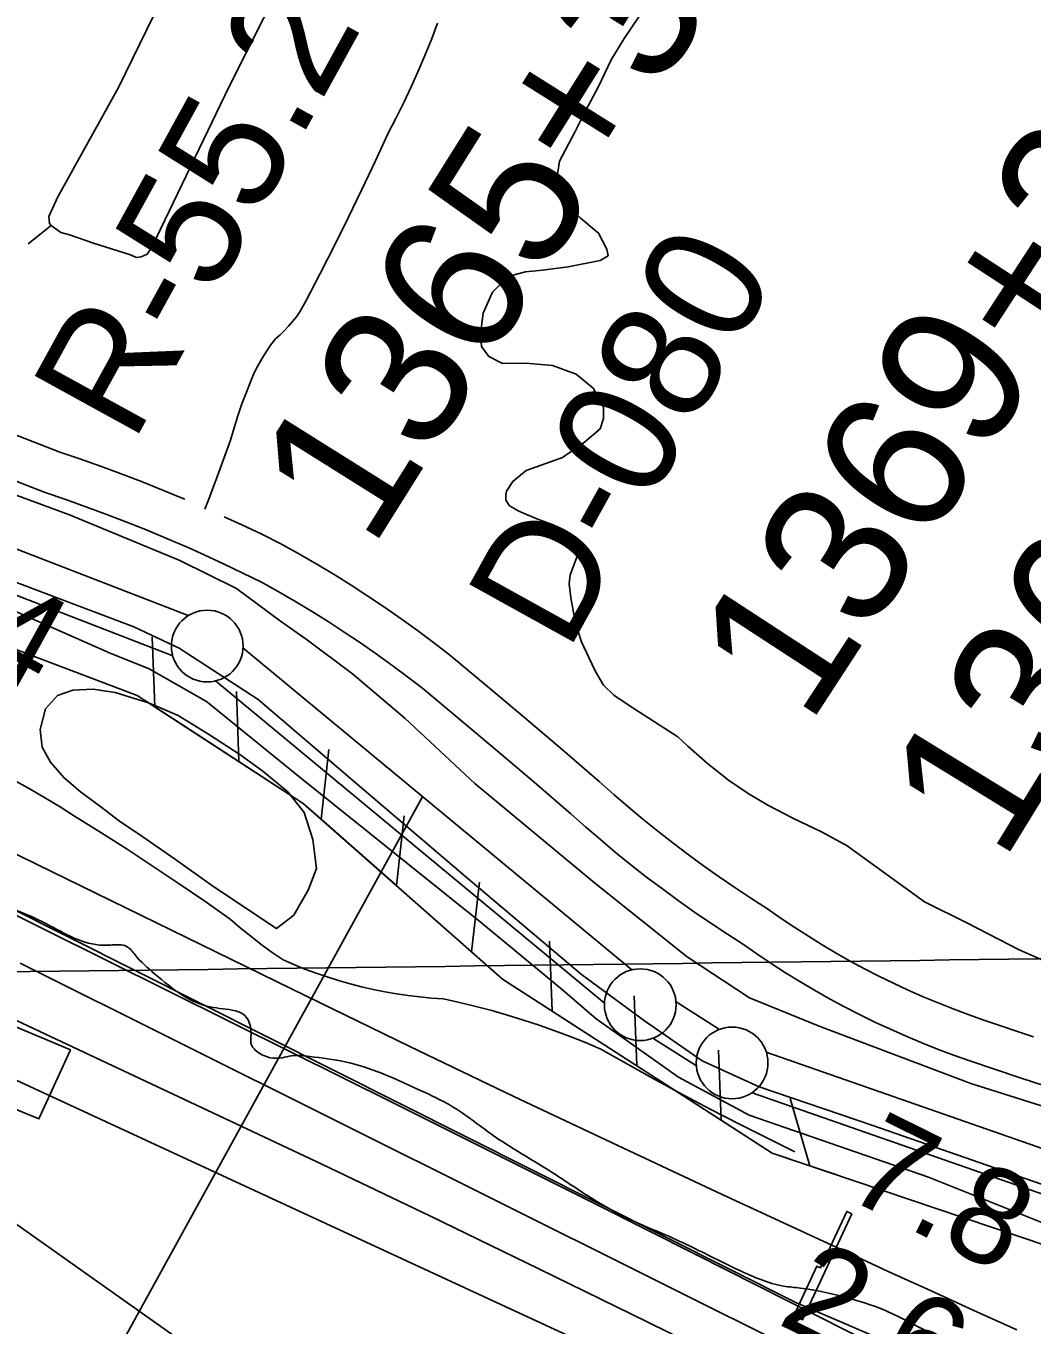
# Model space of a CAD drawing. Extents: x 3734862 to 3772949, y 391520 to 417239.
# Drawn here: x 3739795 to 3740497, y 408738 to 409644 of the extents above; entities that cross this region are included whole.
import ezdxf

# ---------------------------------------------------------------- set-up
doc = ezdxf.new("R2010")
doc.units = 0
for name, color, linetype in [('V-CHAN-DOCK', 7, 'Continuous'), ('V-FLOD-BASE', 7, 'Continuous'), ('V-GRID-MAJR', 7, 'Continuous'), ('V-LEVE-TOET', 7, 'Continuous'), ('V-RIVR-EDGE', 7, 'Continuous'), ('V-RIVR-RANG', 7, 'Continuous'), ('V-RIVR-RANG-IDEN', 7, 'Continuous'), ('V-ROAD-CNTR', 7, 'Continuous'), ('V-RRAP-FSHR', 7, 'Continuous'), ('V-SITE-VEGE', 7, 'Continuous'), ('V-SURV-IDEN', 7, 'Continuous'), ('V-SURV-LINE', 7, 'Continuous'), ('V-TOPO-DPTH', 7, 'Continuous'), ('V-TOPO-MINR', 7, 'Continuous'), ('V-TOPO-SHOR', 7, 'Continuous'), ('V-TOPO-WATR', 7, 'Continuous')]:
    doc.layers.add(name, color=color, linetype=linetype)

msp = doc.modelspace()

# ---------------------------------------------------------------- linework, layer by layer
at = {"layer": 'V-CHAN-DOCK'}
for points in [[(3739729.53, 409123.49), (3739672.32, 408997.98), (3739666.35, 408991.1), (3739646.26, 408947.08), (3739804.34, 408882.01), (3739826.35, 408930.09), (3739675.76, 408993.34), (3739676.75, 408996.93), (3739734.21, 409121.16), (3739729.53, 409123.49)], [(3740371.11, 408815.89), (3740336.81, 408742.03), (3740330.64, 408744.89), (3740346.72, 408779.51), (3740349.32, 408778.3), (3740367.54, 408817.55), (3740371.11, 408815.89)]]:
    msp.add_lwpolyline(points, dxfattribs=at)
at = {"layer": 'V-FLOD-BASE'}
msp.add_lwpolyline([(3739334.78, 409430.31), (3739366.77, 409406.28), (3739385.75, 409399.78), (3739502.67, 409357.65), (3739616.51, 409317.58), (3739752.15, 409269.46), (3739870.6, 409225.01), (3739902.12, 409209.98), (3739957.18, 409174.29), (3740021.39, 409119.55), (3740101.98, 409050.62), (3740182.57, 408982.72), (3740226.59, 408950.42), (3740266.79, 408922.5), (3740306.51, 408904.34), (3740385.75, 408877.53), (3740540.11, 408823.68)], dxfattribs=at)
at = {"layer": 'V-GRID-MAJR'}
msp.add_spline([(3738908.57, 408973.48), (3741556.26, 409006.89), (3746851.64, 409074.29), (3752147, 409142.46), (3757442.36, 409211.39), (3762737.71, 409281.1), (3768033.05, 409351.58), (3770680.71, 409387.1)], degree=3, dxfattribs=at)
at = {"layer": 'V-LEVE-TOET'}
for points in [[(3740557.68, 408873.85), (3740454.07, 408906.67), (3740348.44, 408946.7), (3740299.74, 408966.44), (3740256.21, 408994.88), (3740191.72, 409046.54), (3740108.31, 409115.74), (3740059.72, 409161.16), (3740022.88, 409192.14), (3739990.63, 409216.42), (3739972.71, 409228.83), (3739941.99, 409251.57), (3739902.53, 409271.27), (3739825.63, 409302.94), (3739746.66, 409332.06), (3739636.39, 409368.51), (3739501.54, 409419.46), (3739403.62, 409459.96), (3739375.43, 409474.47), (3739343.14, 409488.48), (3739301.59, 409501.51), (3739265.68, 409510.4), (3739205.63, 409521.46)], [(3739333.09, 409410.31), (3739355.59, 409387.61), (3739490.97, 409339.23), (3739639.7, 409289.26), (3739780.72, 409238.8), (3739854.02, 409206.62)], [(3739854.02, 409206.62), (3739881.2, 409195.72), (3739921.16, 409172.94), (3739984.1, 409121.8), (3740113.07, 409018.5), (3740169.37, 408972.02), (3740192.9, 408951.88), (3740250.24, 408911.04), (3740299.43, 408884.63), (3740424.56, 408841.43), (3740520.95, 408802.99)]]:
    msp.add_lwpolyline(points, dxfattribs=at)
at = {"layer": 'V-RIVR-EDGE'}
msp.add_spline([(3738903.54, 409373.09), (3738918.2, 409356.83), (3738938.04, 409332.37), (3738944.77, 409313.81), (3738950.62, 409302.04), (3738968.22, 409286.63), (3738988.99, 409277.53), (3739027.4, 409264.32), (3739054.96, 409258.38), (3739073.5, 409257.43), (3739110.58, 409259.14), (3739127.31, 409259.1), (3739144.94, 409257.25), (3739178.84, 409252.19), (3739207.31, 409244.44), (3739242.54, 409230.33), (3739299.46, 409208.94), (3739352.31, 409186.65), (3739377.15, 409177.1), (3739423.22, 409157.54), (3739440.38, 409146.65), (3739446.69, 409140.3), (3739463.39, 409125.79), (3739485.96, 409113.07), (3739517.58, 409099.88), (3739538.37, 409095.31), (3739562.34, 409096.61), (3739575.91, 409101.09), (3739594.92, 409106.02), (3739605.77, 409106.9), (3739621.14, 409107.31), (3739633.34, 409102.76), (3739642.36, 409094.6), (3739645.96, 409086.9), (3739650.02, 409081.92), (3739656.8, 409079.64), (3739671.25, 409072.37), (3739691.57, 409062.37), (3739712.35, 409054.18), (3739744.42, 409042.8), (3739807.22, 409019.13), (3739846.51, 409003.21), (3739854.2, 409003.19), (3739865.5, 409002.26), (3739871.37, 408996.37), (3739884.9, 408983.22), (3739905.21, 408967.8), (3739923.73, 408960.07), (3739941.35, 408957.31), (3739946.77, 408955.03), (3739950.38, 408950.5), (3739952.16, 408939.2), (3739952.15, 408934.67), (3739958.01, 408927.88), (3739965.69, 408924.69), (3739973.83, 408924.67), (3739980.61, 408926.01), (3739993.27, 408925.53), (3740017.68, 408921.85), (3740043.89, 408913.65), (3740068.28, 408902.74), (3740089.05, 408892.74), (3740121.1, 408870.5), (3740159.47, 408846.44), (3740190.17, 408826.47), (3740216.36, 408811.94), (3740241.65, 408801.02), (3740277.78, 408783.75), (3740307.59, 408770.11), (3740323.41, 408765.55), (3740335.16, 408764.17), (3740368.15, 408757.3), (3740393, 408749.1), (3740424.16, 408733.65), (3740468.87, 408713.19), (3740503.2, 408699.55), (3740521.72, 408692.26), (3740542.48, 408676.84), (3740576.78, 408647.82), (3740600.7, 408631.48), (3740627.79, 408616.94), (3740649.04, 408613.73), (3740673.44, 408606.43), (3740710.94, 408594.58), (3740747.51, 408575.05), (3740787.23, 408546.47), (3740825.6, 408519.69), (3740852.7, 408506.51), (3740900.58, 408488.76)], degree=3, dxfattribs=at)
at = {"layer": 'V-RIVR-RANG'}
msp.add_line((3740072.01, 409106.91), (3739637.83, 408318.56), dxfattribs=at)
at = {"layer": 'V-ROAD-CNTR'}
for points in [[(3739969.18, 409425.7), (3739972.43, 409428.44), (3739975.53, 409431.35), (3739978.46, 409434.42), (3739981.23, 409437.65), (3739983.82, 409441.02), (3739986.22, 409444.53), (3739988.43, 409448.16), (3739990.44, 409451.9), (3740000.46, 409471.2), (3740010.31, 409490.59), (3740019.98, 409510.07), (3740029.47, 409529.64), (3740038.77, 409549.29), (3740047.9, 409569.03), (3740053.48, 409579.64), (3740058.83, 409590.37), (3740063.96, 409601.22), (3740068.85, 409612.16), (3740073.51, 409623.21), (3740077.94, 409634.36), (3740082.13, 409645.59)], [(3739920.08, 409306.91), (3739922.86, 409314.03), (3739930.54, 409334.51), (3739937.95, 409355.09), (3739940.4, 409363.56), (3739943.06, 409371.97), (3739945.91, 409380.31), (3739948.98, 409388.58), (3739952.24, 409396.77), (3739954.53, 409401.89), (3739957.04, 409406.9), (3739959.76, 409411.79), (3739962.7, 409416.56), (3739965.84, 409421.2), (3739969.18, 409425.7)], [(3739750.87, 409373.22), (3739818.92, 409346.7), (3739832.95, 409341.96), (3739847.33, 409336.89), (3739861.65, 409331.62), (3739875.89, 409326.16), (3739890.05, 409320.51), (3739904.16, 409314.66), (3739906.04, 409313.84)], [(3740523.47, 408899.18), (3740488.37, 408910.77), (3740453.29, 408922.59), (3740442.11, 408926.51), (3740430.96, 408930.67), (3740419.9, 408935.05), (3740408.93, 408939.65), (3740398.05, 408944.46), (3740387.26, 408949.48), (3740376.57, 408954.71), (3740365.99, 408960.15), (3740355.52, 408965.79), (3740345.16, 408971.64), (3740334.92, 408977.69), (3740324.79, 408983.94), (3740314.8, 408990.38), (3740304.92, 408997.02), (3740295.57, 409003.58), (3740284.32, 409010.76), (3740272.81, 409018.37), (3740261.42, 409026.16), (3740250.15, 409034.13), (3740239.02, 409042.28), (3740228.02, 409050.61), (3740217.15, 409059.11), (3740206.42, 409067.79), (3740195.83, 409076.64), (3740185.39, 409085.66), (3740175.29, 409094.66), (3740149.61, 409116.66), (3740123.74, 409138.63), (3740097.77, 409160.47), (3740071.9, 409182.04), (3740061.34, 409190.18), (3740050.51, 409198.24), (3740039.55, 409206.12), (3740028.46, 409213.82), (3740017.25, 409221.34), (3740005.91, 409228.67), (3739994.45, 409235.81), (3739982.88, 409242.76), (3739971.19, 409249.52), (3739959.59, 409255.97), (3739946.52, 409262.45), (3739933.13, 409268.87), (3739919.66, 409275.1), (3739908.86, 409279.92), (3739892.45, 409287.04), (3739878.75, 409292.72), (3739864.96, 409298.22), (3739851.09, 409303.53), (3739837.16, 409308.66), (3739823.16, 409313.6), (3739808.67, 409318.5), (3739739.98, 409345.27)], [(3739933.57, 409301.72), (3739945.91, 409296.01), (3739959.67, 409289.42), (3739973.56, 409282.53), (3739985.99, 409275.61), (3739998.11, 409268.61), (3740010.11, 409261.4), (3740021.99, 409254), (3740033.74, 409246.4), (3740045.37, 409238.61), (3740056.87, 409230.63), (3740068.23, 409222.45), (3740079.46, 409214.09), (3740090.67, 409205.45), (3740117.03, 409183.47), (3740143.1, 409161.54), (3740169.07, 409139.49), (3740195.03, 409117.25), (3740205.17, 409108.21), (3740215.26, 409099.51), (3740225.48, 409090.97), (3740235.83, 409082.59), (3740246.32, 409074.38), (3740256.93, 409066.35), (3740267.68, 409058.48), (3740278.55, 409050.78), (3740289.55, 409043.27), (3740300.66, 409035.92), (3740312.26, 409028.52), (3740321.91, 409021.75), (3740331.3, 409015.44), (3740340.8, 409009.31), (3740350.43, 409003.37), (3740360.16, 408997.62), (3740370.01, 408992.06), (3740379.97, 408986.69), (3740390.03, 408981.52), (3740400.19, 408976.55), (3740410.44, 408971.78), (3740420.79, 408967.21), (3740431.22, 408962.84), (3740441.73, 408958.68), (3740452.33, 408954.72), (3740463.05, 408950.95), (3740497.86, 408939.23)], [(3739974.56, 408992.82), (3739966.9, 408998.11), (3739959.38, 409003.61), (3739952, 409009.3), (3739944.77, 409015.17), (3739937.7, 409021.23), (3739919.93, 409033.68), (3739902.02, 409045.95), (3739883.98, 409058.02), (3739865.82, 409069.91), (3739847.54, 409081.61), (3739829.14, 409093.11), (3739819.08, 409099.46), (3739808.92, 409105.63), (3739798.65, 409111.62), (3739788.28, 409117.43)], [(3740331.44, 408859.2), (3740311.78, 408868.77), (3740292.22, 408878.55), (3740272.78, 408888.54), (3740253.45, 408898.76), (3740234.24, 408909.19), (3740215.14, 408919.84), (3740196.17, 408930.69), (3740185.54, 408935.18), (3740174.82, 408939.45), (3740164.01, 408943.5), (3740153.13, 408947.33), (3740142.17, 408950.94), (3740131.14, 408954.32), (3740120.04, 408957.48), (3740108.89, 408960.42), (3740097.67, 408963.12), (3740086.41, 408965.6), (3740078.16, 408966.19), (3740069.93, 408966.99), (3740061.73, 408968.01), (3740053.55, 408969.23), (3740045.41, 408970.67), (3740037.31, 408972.3), (3740029.25, 408974.16), (3740021.25, 408976.22), (3740013.29, 408978.48), (3740005.4, 408980.94), (3739997.58, 408983.61), (3739989.83, 408986.48), (3739982.15, 408989.55), (3739974.56, 408992.82)]]:
    msp.add_lwpolyline(points, dxfattribs=at)
at = {"layer": 'V-RRAP-FSHR'}
for p, q in [((3739885.11, 409169.18), (3739883.41, 409217.98)), ((3739943.81, 409131.04), (3739942.11, 409179.85)), ((3740001.04, 409090.98), (3740006.48, 409139.51)), ((3740053.55, 409044.7), (3740058.99, 409093.22)), ((3740106.06, 408998.41), (3740111.5, 409046.93)), ((3740162.3, 408957.04), (3740160.43, 409005.84)), ((3740221.13, 408919.11), (3740219.26, 408967.91)), ((3740279.96, 408881.18), (3740278.1, 408929.98)), ((3740341.75, 408849.4), (3740328.02, 408896.26))]:
    msp.add_line(p, q, dxfattribs=at)
for points in [[(3738902.29, 409472.06), (3740332.61, 408753.85), (3741222.95, 408371.28), (3742367.67, 407964.03)], [(3741885.29, 408291.44), (3741623.78, 408378.23), (3741440.63, 408438.31), (3741241.33, 408499.82), (3741053.03, 408559.01), (3740880.24, 408628.55), (3740717.65, 408719.54), (3740545.64, 408780.53), (3740315.5, 408858.27), (3740127.64, 408979.39), (3739988.64, 409101.92), (3739872.92, 409177.1), (3739715.19, 409236.85), (3739511.41, 409313.52), (3739328.59, 409381.06), (3739254.6, 409391.06), (3739223.71, 409392.86)], [(3739885.11, 409169.18), (3739878, 409173.8)], [(3739943.81, 409131.04), (3739885.11, 409169.18)], [(3740001.04, 409090.98), (3739988.64, 409101.92), (3739943.81, 409131.05)], [(3740053.55, 409044.7), (3740001.04, 409090.98)], [(3740106.06, 408998.41), (3740053.55, 409044.7)], [(3740221.13, 408919.11), (3740162.3, 408957.04), (3740127.64, 408979.39), (3740106.06, 408998.41)], [(3740279.96, 408881.18), (3740221.13, 408919.11)], [(3740341.75, 408849.4), (3740315.5, 408858.27), (3740279.96, 408881.18)], [(3740360.07, 408843.22), (3740341.75, 408849.4)]]:
    msp.add_lwpolyline(points, dxfattribs=at)
at = {"layer": 'V-SITE-VEGE'}
msp.add_lwpolyline([(3740516.42, 408987.35), (3740487.71, 408999.83), (3740451.68, 409018.43), (3740421.89, 409033.42), (3740367.98, 409072.43), (3740350.36, 409081.89), (3740330.08, 409091.67), (3740313.08, 409100.35), (3740299.52, 409108.23), (3740285.02, 409118.14), (3740270.38, 409129.61), (3740256.68, 409141.71), (3740249.83, 409148.31), (3740216.47, 409169.72), (3740205.25, 409177.27), (3740197.94, 409184.34), (3740192.35, 409193.74), (3740187.71, 409203.61), (3740182.75, 409214.58), (3740178.43, 409227.42), (3740175.23, 409245.1), (3740174.02, 409254.95), (3740174.83, 409261.2), (3740180.69, 409277.12), (3740178.22, 409283.7), (3740177.6, 409284.79), (3740172, 409290.92), (3740162.95, 409296.11), (3740151.56, 409300.23), (3740138.92, 409305.6), (3740132.37, 409309.38), (3740129.89, 409313.3), (3740129.91, 409317.05), (3740130.39, 409319.4), (3740134.79, 409326.26), (3740144.05, 409333.87), (3740157.67, 409338.66), (3740169.42, 409342.98), (3740184.78, 409353.54), (3740195.61, 409363.03), (3740197.99, 409370.05), (3740197.87, 409378.03), (3740190.74, 409391.19), (3740178.9, 409401.09), (3740162.51, 409407.11), (3740143.92, 409408.75), (3740127.5, 409408.36), (3740117.99, 409413.4), (3740112.86, 409420.3), (3740112.28, 409428.91), (3740114.06, 409443.43), (3740120.54, 409458.1), (3740131.21, 409468.99), (3740143.58, 409472.38), (3740155.46, 409473.42), (3740173.3, 409475.84), (3740195.67, 409480.27), (3740201.16, 409483.53), (3740200.4, 409488.07), (3740194.51, 409499.35), (3740181.74, 409509.88), (3740169.59, 409520.88), (3740164.8, 409532.47), (3740167.38, 409549.49), (3740177.94, 409569.77), (3740185.35, 409584.59), (3740194.18, 409601.11), (3740203.33, 409619.99), (3740212.47, 409634.96), (3740238.59, 409673.92)], dxfattribs=at)
msp.add_lwpolyline([(3739981.98, 409023.98), (3739969.96, 409014.66), (3739926.33, 409043.68), (3739899.51, 409062.9), (3739876.83, 409078.63), (3739860.56, 409089.47), (3739847.58, 409099.42), (3739833.39, 409109.91), (3739821.62, 409119.85), (3739812.3, 409130.67), (3739806.62, 409141.11), (3739805.11, 409153.45), (3739808.82, 409167.84), (3739817.37, 409177.01), (3739827.98, 409180.78), (3739842.22, 409181.41), (3739857.49, 409179.26), (3739881.42, 409171.68), (3739901.52, 409163.08), (3739923.34, 409149.61), (3739944.46, 409135.98), (3739960.56, 409124.27), (3739977.86, 409109.95), (3739989.25, 409095.49), (3739995.42, 409076.71), (3739997.94, 409056.55), (3739991.96, 409041.47)], close=True, dxfattribs=at)
at = {"layer": 'V-SURV-LINE'}
for points in [[(3739296.52, 409469.47), (3739908.46, 409232.74)], [(3739897.63, 409204.77), (3739285.68, 409441.5)], [(3739946.62, 409210.37), (3740217.8, 408985.91)], [(3740198.67, 408962.8), (3739927.5, 409187.25)], [(3740248.54, 408963.59), (3740278.79, 408944.41)], [(3740262.73, 408919.07), (3740232.47, 408938.25)], [(3740311.44, 408928.63), (3740688.36, 408797.16)], [(3740678.49, 408768.83), (3740301.57, 408900.3)]]:
    msp.add_lwpolyline(points, dxfattribs=at)
for centre in [(3739921.68, 409211.55), (3740223.62, 408961.62), (3740287.64, 408921.04)]:
    msp.add_circle(centre, 25, dxfattribs=at)
at = {"layer": 'V-TOPO-DPTH'}
for points in [[(3738902.36, 409467.04), (3739289.83, 409294.56), (3739324.24, 409278.48), (3739358.23, 409261.58), (3739391.58, 409243.45), (3739424.5, 409224.5), (3739457.18, 409205.07), (3739489.98, 409185.83), (3739522.93, 409166.88), (3739556, 409148.12), (3739627.36, 409108.05), (3739661.54, 409089.19), (3739695.92, 409070.69), (3739730.57, 409052.73), (3739765.41, 409035.12), (3739980.21, 408928.61), (3740050.93, 408893.45), (3740121.59, 408858.2), (3740192.18, 408822.81), (3740262.72, 408787.32), (3740388.84, 408723.7)], [(3738904.83, 409270.32), (3738926.03, 409259.25), (3738966.34, 409238.49), (3739006.81, 409218.03), (3739047.5, 409198.02), (3739088.34, 409178.31), (3739563.78, 408952.11), (3739590.18, 408939.2), (3739616.37, 408925.9), (3739642.27, 408912.04), (3740278.68, 408461.95), (3741078.1, 408138.95)], [(3738904.83, 409270.32), (3738926.03, 409259.25), (3738966.34, 409238.49), (3739006.81, 409218.03), (3739047.5, 409198.02), (3739088.34, 409178.31), (3739563.78, 408952.11), (3739590.18, 408939.2), (3739616.37, 408925.9), (3739642.27, 408912.04), (3740278.68, 408461.95), (3741078.1, 408138.95)], [(3740354.31, 408678.62), (3740228.47, 408740.64), (3740152.99, 408777.57), (3740077.37, 408814.22), (3740001.54, 408850.43), (3739925.57, 408886.35), (3739710.88, 408987.11), (3739686.64, 408998.38), (3739662.35, 409009.54), (3739637.98, 409020.53), (3739613.56, 409031.41), (3739389.46, 409130.28), (3739344.61, 409150.39), (3739299.92, 409170.85), (3739255.47, 409191.84), (3739211.19, 409213.18), (3739155.14, 409240.6), (3739139.06, 409248.58), (3739123.04, 409256.7), (3739107.12, 409265)], [(3740354.31, 408678.62), (3740228.47, 408740.64), (3740152.99, 408777.57), (3740077.37, 408814.22), (3740001.54, 408850.43), (3739925.57, 408886.35), (3739710.88, 408987.11), (3739686.64, 408998.38), (3739662.35, 409009.54), (3739637.98, 409020.53), (3739613.56, 409031.41), (3739389.46, 409130.28), (3739344.61, 409150.39), (3739299.92, 409170.85), (3739255.47, 409191.84), (3739211.19, 409213.18), (3739155.14, 409240.6), (3739139.06, 409248.58), (3739123.04, 409256.7), (3739107.12, 409265)]]:
    msp.add_lwpolyline(points, dxfattribs=at)
at = {"layer": 'V-TOPO-MINR'}
for points in [[(3740760.53, 408410.41), (3740366.96, 408641.42), (3739657.14, 408969.68), (3739650.46, 408972.75), (3739643.77, 408975.79), (3739637.07, 408978.8), (3739630.35, 408981.78), (3739004.03, 409258.12), (3738991.21, 409263.86), (3738978.45, 409269.7), (3738965.75, 409275.7), (3738953.11, 409281.79), (3738937.1, 409289.63), (3738932.51, 409291.91), (3738927.93, 409294.23), (3738923.38, 409296.6), (3738918.84, 409299.01), (3738914.3, 409301.39), (3738909.72, 409303.7), (3738905.09, 409305.91), (3738904.38, 409306.23)], [(3741078.1, 408138.95), (3740278.68, 408461.95), (3739642.27, 408912.04), (3739616.37, 408925.9), (3739590.18, 408939.2), (3739563.78, 408952.11), (3739088.34, 409178.31), (3739047.5, 409198.02), (3739006.81, 409218.03), (3738966.34, 409238.49), (3738926.03, 409259.25), (3738904.83, 409270.32)], [(3740354.31, 408678.62), (3740228.47, 408740.64), (3740152.99, 408777.57), (3740077.37, 408814.22), (3740001.54, 408850.43), (3739925.57, 408886.35), (3739710.88, 408987.11), (3739686.64, 408998.38), (3739662.35, 409009.54), (3739637.98, 409020.53), (3739613.56, 409031.41), (3739389.46, 409130.28), (3739344.61, 409150.39), (3739299.92, 409170.85), (3739255.47, 409191.84), (3739211.19, 409213.18), (3739155.14, 409240.6), (3739139.06, 409248.58), (3739123.04, 409256.7), (3739107.12, 409265)], [(3740486.13, 408734.99), (3740456.21, 408748.52), (3740426.32, 408762.11), (3740396.47, 408775.81), (3740366.65, 408789.56), (3740280.62, 408829.43), (3740207.92, 408863.41), (3740135.36, 408897.68), (3740063.02, 408932.42), (3739990.83, 408967.47), (3739749.78, 409085.42)], [(3740341.77, 408716.04), (3739791.19, 408990.53)]]:
    msp.add_lwpolyline(points, dxfattribs=at)
at = {"layer": 'V-TOPO-SHOR'}
for p, q in [((3739812.81, 409504.54), (3739796.95, 409491.76)), ((3739872.27, 409482.22), (3739867.42, 409484.5))]:
    msp.add_line(p, q, dxfattribs=at)
for points in [[(3739867.42, 409484.5), (3739842.45, 409492.25), (3739825.63, 409498.05), (3739819.56, 409499.82), (3739812.81, 409504.54), (3739811.78, 409506.1), (3739811.28, 409510.97), (3739817.42, 409524.66), (3739859.78, 409600.7), (3739913.93, 409711.75), (3739981.04, 409844.46), (3740028.51, 409936.8), (3740089.31, 410058.59), (3740176.89, 410227.5), (3740238.25, 410357.8), (3740324.8, 410528.79)], [(3740397.55, 410527.95), (3740326.4, 410382.58), (3740251.58, 410232.55), (3740164.85, 410058.6), (3740091.96, 409914.29), (3740009.76, 409745.71), (3739936.88, 409601.39), (3739883.07, 409489.46), (3739879.75, 409484.61), (3739875.57, 409482.9), (3739872.27, 409482.22)]]:
    msp.add_lwpolyline(points, dxfattribs=at)
at = {"layer": 'V-TOPO-WATR'}
msp.add_lwpolyline([(3740388.84, 408723.7), (3740262.72, 408787.32), (3740192.18, 408822.81), (3740121.59, 408858.2), (3740050.93, 408893.45), (3739980.21, 408928.61), (3739765.41, 409035.12), (3739730.57, 409052.73), (3739695.92, 409070.69), (3739661.54, 409089.19), (3739627.36, 409108.05), (3739556, 409148.12), (3739522.93, 409166.88), (3739489.98, 409185.83), (3739457.18, 409205.07), (3739424.5, 409224.5), (3739391.58, 409243.45), (3739358.23, 409261.58), (3739324.24, 409278.48), (3739289.83, 409294.56), (3738902.36, 409467.04)], dxfattribs=at)

# ---------------------------------------------------------------- texts
at = {"layer": 'V-RIVR-RANG'}
for s, rotation, p in [('9.4', 331.05833, (3739690.23, 409237.91)), ('7.8', 333.66833, (3740363.77, 408828.77)), ('2.6', 333.66833, (3740317.98, 408739.85))]:
    msp.add_text(s, height=67, rotation=rotation, dxfattribs=at).set_placement(p)
at = {"layer": 'V-RIVR-RANG-IDEN'}
for s, rotation, p in [('R-55.2', 61.20365, (3739869.82, 409351.89)), ('D-080', 61.01433, (3740172.73, 409206.34))]:
    msp.add_text(s, height=83, rotation=rotation, dxfattribs=at).set_placement(p)
at = {"layer": 'V-SURV-IDEN'}
for s, rotation, p in [('1365+31.5', 57.92138, (3740036.19, 409278.17)), ('1369+23.4', 56.91056, (3740340.99, 409155.16)), ('1369+99.2', 58.45699, (3740476.21, 409059.69))]:
    msp.add_text(s, height=100, rotation=rotation, dxfattribs=at).set_placement(p)

doc.saveas('drawing.dxf')
